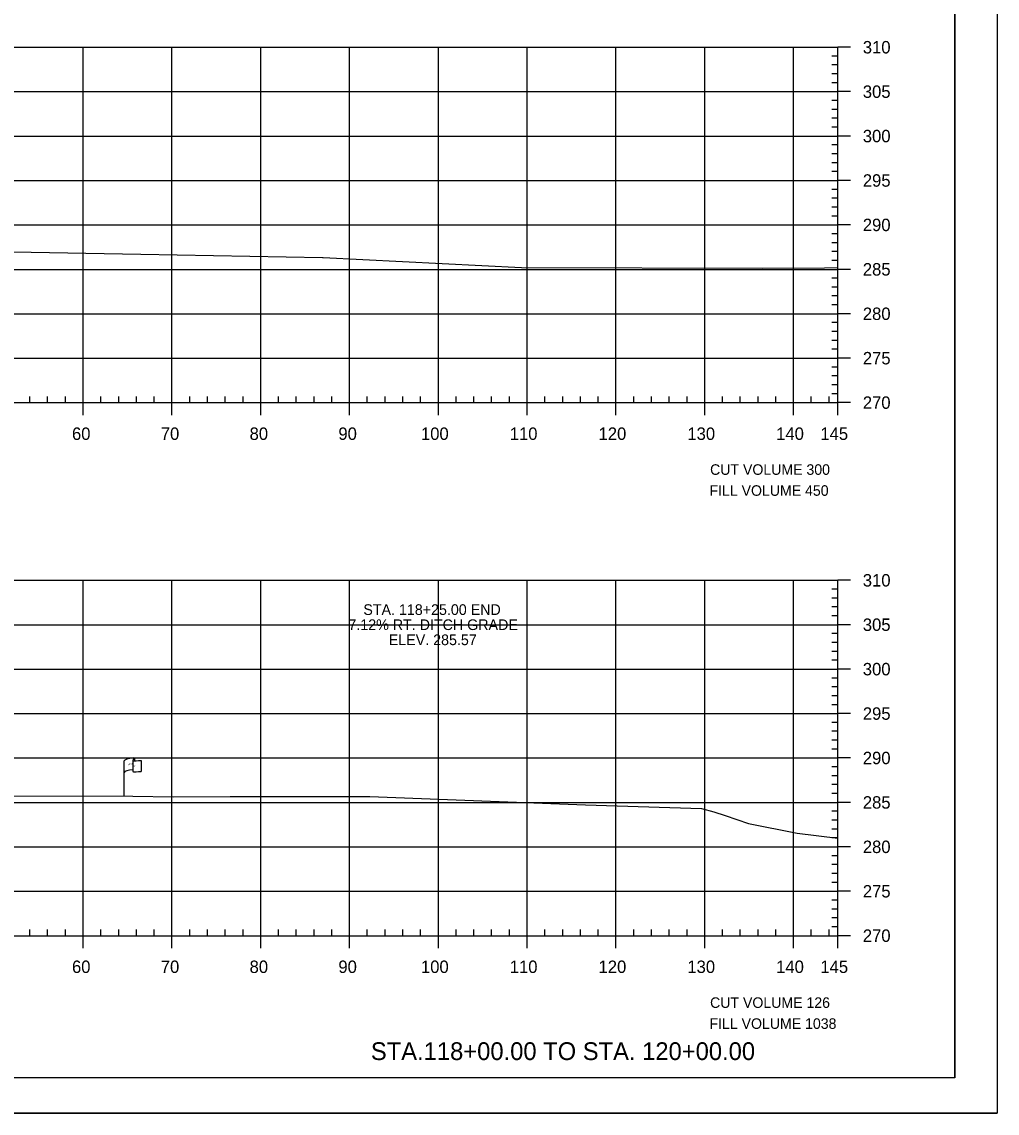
# Model space of a CAD drawing. Extents: x 1370843 to 1371177, y 380307 to 382654.
# Drawn here: x 1371066.8 to 1371176.6, y 381800.8 to 381923.7 of the extents above; entities that cross this region are included whole.
import ezdxf

# ---------------------------------------------------------------- set-up
doc = ezdxf.new("R2010")
doc.units = 0
for name, color, linetype in [('R_Axis', 7, 'Continuous'), ('R_Axis Annot', 7, 'Continuous'), ('R_Border', 7, 'Continuous'), ('R_Border Notes', 7, 'Continuous'), ('R_Draft', 7, 'Continuous'), ('R_Exist Surface', 7, 'Continuous'), ('R_Grid', 7, 'Continuous'), ('R_No Plot', 7, 'Continuous'), ('R_ROW', 7, 'Continuous'), ('R_Water Annot', 7, 'Continuous')]:
    doc.layers.add(name, color=color, linetype=linetype)

msp = doc.modelspace()

# ---------------------------------------------------------------- linework, layer by layer
at = {"layer": 'R_Axis'}
for p, q in [((1371158.71, 381880.81), (1371158.71, 381920.81)), ((1371160.11, 381920.81), (1371158.71, 381920.81)), ((1371158.71, 381919.81), (1371158.01, 381919.81)), ((1371158.71, 381918.81), (1371158.01, 381918.81)), ((1371158.71, 381917.81), (1371158.01, 381917.81)), ((1371158.71, 381916.81), (1371158.01, 381916.81)), ((1371160.11, 381915.81), (1371158.71, 381915.81)), ((1371158.71, 381914.81), (1371158.01, 381914.81)), ((1371158.71, 381913.81), (1371158.01, 381913.81)), ((1371158.71, 381912.81), (1371158.01, 381912.81)), ((1371158.71, 381911.81), (1371158.01, 381911.81)), ((1371160.11, 381910.81), (1371158.71, 381910.81)), ((1371158.71, 381909.81), (1371158.01, 381909.81)), ((1371158.71, 381908.81), (1371158.01, 381908.81)), ((1371158.71, 381907.81), (1371158.01, 381907.81)), ((1371158.71, 381906.81), (1371158.01, 381906.81)), ((1371160.11, 381905.81), (1371158.71, 381905.81)), ((1371158.71, 381904.81), (1371158.01, 381904.81)), ((1371158.71, 381903.81), (1371158.01, 381903.81)), ((1371158.71, 381902.81), (1371158.01, 381902.81)), ((1371158.71, 381901.81), (1371158.01, 381901.81)), ((1371160.11, 381900.81), (1371158.71, 381900.81)), ((1371158.71, 381899.81), (1371158.01, 381899.81)), ((1371158.71, 381898.81), (1371158.01, 381898.81)), ((1371158.71, 381897.81), (1371158.01, 381897.81)), ((1371158.71, 381896.81), (1371158.01, 381896.81)), ((1371158.71, 381894.81), (1371158.01, 381894.81)), ((1371160.11, 381895.81), (1371158.71, 381895.81)), ((1371158.71, 381893.81), (1371158.01, 381893.81)), ((1371158.71, 381892.81), (1371158.01, 381892.81)), ((1371158.71, 381891.81), (1371158.01, 381891.81)), ((1371158.71, 381889.81), (1371158.01, 381889.81)), ((1371160.11, 381890.81), (1371158.71, 381890.81)), ((1371158.71, 381888.81), (1371158.01, 381888.81)), ((1371158.71, 381887.81), (1371158.01, 381887.81)), ((1371158.71, 381886.81), (1371158.01, 381886.81)), ((1371160.11, 381885.81), (1371158.71, 381885.81)), ((1371158.71, 381884.81), (1371158.01, 381884.81)), ((1371158.71, 381883.81), (1371158.01, 381883.81)), ((1371158.71, 381882.81), (1371158.01, 381882.81)), ((1371067.71, 381880.81), (1371067.71, 381881.51)), ((1371069.71, 381880.81), (1371069.71, 381881.51)), ((1371071.71, 381880.81), (1371071.71, 381881.51)), ((1371075.71, 381880.81), (1371075.71, 381881.51)), ((1371077.71, 381880.81), (1371077.71, 381881.51)), ((1371079.71, 381880.81), (1371079.71, 381881.51)), ((1371081.71, 381880.81), (1371081.71, 381881.51)), ((1371085.71, 381880.81), (1371085.71, 381881.51)), ((1371087.71, 381880.81), (1371087.71, 381881.51)), ((1371089.71, 381880.81), (1371089.71, 381881.51)), ((1371091.71, 381880.81), (1371091.71, 381881.51)), ((1371095.71, 381880.81), (1371095.71, 381881.51)), ((1371097.71, 381880.81), (1371097.71, 381881.51)), ((1371099.71, 381880.81), (1371099.71, 381881.51)), ((1371101.71, 381880.81), (1371101.71, 381881.51)), ((1371105.71, 381880.81), (1371105.71, 381881.51)), ((1371107.71, 381880.81), (1371107.71, 381881.51)), ((1371109.71, 381880.81), (1371109.71, 381881.51)), ((1371111.71, 381880.81), (1371111.71, 381881.51)), ((1371115.71, 381880.81), (1371115.71, 381881.51)), ((1371117.71, 381880.81), (1371117.71, 381881.51)), ((1371119.71, 381880.81), (1371119.71, 381881.51)), ((1371121.71, 381880.81), (1371121.71, 381881.51)), ((1371125.71, 381880.81), (1371125.71, 381881.51)), ((1371127.71, 381880.81), (1371127.71, 381881.51)), ((1371129.71, 381880.81), (1371129.71, 381881.51)), ((1371131.71, 381880.81), (1371131.71, 381881.51)), ((1371135.71, 381880.81), (1371135.71, 381881.51)), ((1371137.71, 381880.81), (1371137.71, 381881.51)), ((1371139.71, 381880.81), (1371139.71, 381881.51)), ((1371141.71, 381880.81), (1371141.71, 381881.51)), ((1371145.71, 381880.81), (1371145.71, 381881.51)), ((1371147.71, 381880.81), (1371147.71, 381881.51)), ((1371149.71, 381880.81), (1371149.71, 381881.51)), ((1371151.71, 381880.81), (1371151.71, 381881.51)), ((1371155.71, 381880.81), (1371155.71, 381881.51)), ((1371157.71, 381880.81), (1371157.71, 381881.51)), ((1371158.71, 381881.81), (1371158.01, 381881.81)), ((1370868.71, 381880.81), (1371158.71, 381880.81)), ((1371073.71, 381879.41), (1371073.71, 381880.81)), ((1371083.71, 381879.41), (1371083.71, 381880.81)), ((1371093.71, 381879.41), (1371093.71, 381880.81)), ((1371103.71, 381879.41), (1371103.71, 381880.81)), ((1371113.71, 381879.41), (1371113.71, 381880.81)), ((1371123.71, 381879.41), (1371123.71, 381880.81)), ((1371133.71, 381879.41), (1371133.71, 381880.81)), ((1371143.71, 381879.41), (1371143.71, 381880.81)), ((1371153.71, 381879.41), (1371153.71, 381880.81)), ((1371158.71, 381879.41), (1371158.71, 381880.81)), ((1371160.11, 381880.81), (1371158.71, 381880.81)), ((1371158.71, 381820.81), (1371158.71, 381860.81)), ((1371160.11, 381860.81), (1371158.71, 381860.81)), ((1371158.71, 381859.81), (1371158.01, 381859.81)), ((1371158.71, 381858.81), (1371158.01, 381858.81)), ((1371158.71, 381857.81), (1371158.01, 381857.81)), ((1371158.71, 381856.81), (1371158.01, 381856.81)), ((1371160.11, 381855.81), (1371158.71, 381855.81)), ((1371158.71, 381854.81), (1371158.01, 381854.81)), ((1371158.71, 381853.81), (1371158.01, 381853.81)), ((1371158.71, 381852.81), (1371158.01, 381852.81)), ((1371158.71, 381851.81), (1371158.01, 381851.81)), ((1371160.11, 381850.81), (1371158.71, 381850.81)), ((1371158.71, 381849.81), (1371158.01, 381849.81)), ((1371158.71, 381848.81), (1371158.01, 381848.81)), ((1371158.71, 381847.81), (1371158.01, 381847.81)), ((1371158.71, 381846.81), (1371158.01, 381846.81)), ((1371160.11, 381845.81), (1371158.71, 381845.81)), ((1371158.71, 381844.81), (1371158.01, 381844.81)), ((1371158.71, 381843.81), (1371158.01, 381843.81)), ((1371158.71, 381842.81), (1371158.01, 381842.81)), ((1371158.71, 381841.81), (1371158.01, 381841.81)), ((1371160.11, 381840.81), (1371158.71, 381840.81)), ((1371158.71, 381839.81), (1371158.01, 381839.81)), ((1371158.71, 381838.81), (1371158.01, 381838.81)), ((1371158.71, 381837.81), (1371158.01, 381837.81)), ((1371158.71, 381836.81), (1371158.01, 381836.81)), ((1371160.11, 381835.81), (1371158.71, 381835.81)), ((1371158.71, 381834.81), (1371158.01, 381834.81)), ((1371158.71, 381833.81), (1371158.01, 381833.81)), ((1371158.71, 381832.81), (1371158.01, 381832.81)), ((1371158.71, 381831.81), (1371158.01, 381831.81)), ((1371160.11, 381830.81), (1371158.71, 381830.81)), ((1371158.71, 381829.81), (1371158.01, 381829.81)), ((1371158.71, 381828.81), (1371158.01, 381828.81)), ((1371158.71, 381827.81), (1371158.01, 381827.81)), ((1371158.71, 381826.81), (1371158.01, 381826.81)), ((1371158.71, 381824.81), (1371158.01, 381824.81)), ((1371160.11, 381825.81), (1371158.71, 381825.81)), ((1371158.71, 381823.81), (1371158.01, 381823.81)), ((1371158.71, 381822.81), (1371158.01, 381822.81)), ((1371067.71, 381820.81), (1371067.71, 381821.51)), ((1371069.71, 381820.81), (1371069.71, 381821.51)), ((1371071.71, 381820.81), (1371071.71, 381821.51)), ((1371075.71, 381820.81), (1371075.71, 381821.51)), ((1371077.71, 381820.81), (1371077.71, 381821.51)), ((1371079.71, 381820.81), (1371079.71, 381821.51)), ((1371081.71, 381820.81), (1371081.71, 381821.51)), ((1371085.71, 381820.81), (1371085.71, 381821.51)), ((1371087.71, 381820.81), (1371087.71, 381821.51)), ((1371089.71, 381820.81), (1371089.71, 381821.51)), ((1371091.71, 381820.81), (1371091.71, 381821.51)), ((1371095.71, 381820.81), (1371095.71, 381821.51)), ((1371097.71, 381820.81), (1371097.71, 381821.51)), ((1371099.71, 381820.81), (1371099.71, 381821.51)), ((1371101.71, 381820.81), (1371101.71, 381821.51)), ((1371105.71, 381820.81), (1371105.71, 381821.51)), ((1371107.71, 381820.81), (1371107.71, 381821.51)), ((1371109.71, 381820.81), (1371109.71, 381821.51)), ((1371111.71, 381820.81), (1371111.71, 381821.51)), ((1371115.71, 381820.81), (1371115.71, 381821.51)), ((1371117.71, 381820.81), (1371117.71, 381821.51)), ((1371119.71, 381820.81), (1371119.71, 381821.51)), ((1371121.71, 381820.81), (1371121.71, 381821.51)), ((1371125.71, 381820.81), (1371125.71, 381821.51)), ((1371127.71, 381820.81), (1371127.71, 381821.51)), ((1371129.71, 381820.81), (1371129.71, 381821.51)), ((1371131.71, 381820.81), (1371131.71, 381821.51)), ((1371135.71, 381820.81), (1371135.71, 381821.51)), ((1371137.71, 381820.81), (1371137.71, 381821.51)), ((1371139.71, 381820.81), (1371139.71, 381821.51)), ((1371141.71, 381820.81), (1371141.71, 381821.51)), ((1371145.71, 381820.81), (1371145.71, 381821.51)), ((1371147.71, 381820.81), (1371147.71, 381821.51)), ((1371149.71, 381820.81), (1371149.71, 381821.51)), ((1371151.71, 381820.81), (1371151.71, 381821.51)), ((1371155.71, 381820.81), (1371155.71, 381821.51)), ((1371157.71, 381820.81), (1371157.71, 381821.51)), ((1371158.71, 381821.81), (1371158.01, 381821.81)), ((1370868.71, 381820.81), (1371158.71, 381820.81)), ((1371073.71, 381819.41), (1371073.71, 381820.81)), ((1371083.71, 381819.41), (1371083.71, 381820.81)), ((1371093.71, 381819.41), (1371093.71, 381820.81)), ((1371103.71, 381819.41), (1371103.71, 381820.81)), ((1371113.71, 381819.41), (1371113.71, 381820.81)), ((1371123.71, 381819.41), (1371123.71, 381820.81)), ((1371133.71, 381819.41), (1371133.71, 381820.81)), ((1371143.71, 381819.41), (1371143.71, 381820.81)), ((1371153.71, 381819.41), (1371153.71, 381820.81)), ((1371158.71, 381819.41), (1371158.71, 381820.81)), ((1371160.11, 381820.81), (1371158.71, 381820.81))]:
    msp.add_line(p, q, dxfattribs=at)
at = {"layer": 'R_Border'}
for q in [(1371171.89, 382010.27), (1370855.71, 381804.81)]:
    msp.add_line((1371171.89, 381804.81), q, dxfattribs=at)
at = {"layer": 'R_Exist Surface'}
for points in [[(1370948.12, 381899.59), (1370963.49, 381903.42), (1370967.09, 381903.94), (1370969.38, 381904.26), (1370976.42, 381904.39), (1370980.64, 381904.47), (1370987.03, 381904.26), (1370991.16, 381904.13), (1370995.37, 381903.48), (1371001.1, 381902.48), (1371006.93, 381901.23), (1371020.56, 381899.94), (1371033.32, 381899.45), (1371065.77, 381897.79), (1371080.21, 381897.53), (1371100.68, 381897.15), (1371100.72, 381897.15), (1371123.08, 381896), (1371150.22, 381895.95), (1371157.18, 381895.99), (1371158.71, 381896)], [(1371043.05, 381836.6), (1371079.32, 381836.52), (1371083.83, 381836.45), (1371090.28, 381836.46), (1371105.99, 381836.47), (1371130.28, 381835.52), (1371143.33, 381835.11), (1371144.73, 381834.74), (1371145.99, 381834.33), (1371148.65, 381833.42), (1371154.11, 381832.33), (1371158.71, 381831.77)]]:
    msp.add_lwpolyline(points, dxfattribs=at)
at = {"layer": 'R_Grid'}
for p, q in [((1370868.71, 381920.81), (1371158.71, 381920.81)), ((1371073.71, 381880.81), (1371073.71, 381920.81)), ((1371083.71, 381880.81), (1371083.71, 381920.81)), ((1371093.71, 381880.81), (1371093.71, 381920.81)), ((1371103.71, 381880.81), (1371103.71, 381920.81)), ((1371113.71, 381880.81), (1371113.71, 381920.81)), ((1371123.71, 381880.81), (1371123.71, 381920.81)), ((1371133.71, 381880.81), (1371133.71, 381920.81)), ((1371143.71, 381880.81), (1371143.71, 381920.81)), ((1371153.71, 381880.81), (1371153.71, 381920.81)), ((1371158.71, 381880.81), (1371158.71, 381920.81)), ((1370868.71, 381915.81), (1371158.71, 381915.81)), ((1370868.71, 381910.81), (1371158.71, 381910.81)), ((1370868.71, 381905.81), (1371158.71, 381905.81)), ((1370868.71, 381900.81), (1371158.71, 381900.81)), ((1370868.71, 381895.81), (1371158.71, 381895.81)), ((1370868.71, 381890.81), (1371158.71, 381890.81)), ((1370868.71, 381885.81), (1371158.71, 381885.81)), ((1370868.71, 381880.81), (1371158.71, 381880.81)), ((1370868.71, 381860.81), (1371158.71, 381860.81)), ((1371073.71, 381820.81), (1371073.71, 381860.81)), ((1371083.71, 381820.81), (1371083.71, 381860.81)), ((1371093.71, 381820.81), (1371093.71, 381860.81)), ((1371103.71, 381820.81), (1371103.71, 381860.81)), ((1371113.71, 381820.81), (1371113.71, 381860.81)), ((1371123.71, 381820.81), (1371123.71, 381860.81)), ((1371133.71, 381820.81), (1371133.71, 381860.81)), ((1371143.71, 381820.81), (1371143.71, 381860.81)), ((1371153.71, 381820.81), (1371153.71, 381860.81)), ((1371158.71, 381820.81), (1371158.71, 381860.81)), ((1370868.71, 381855.81), (1371158.71, 381855.81)), ((1370868.71, 381850.81), (1371158.71, 381850.81)), ((1370868.71, 381845.81), (1371158.71, 381845.81)), ((1370868.71, 381840.81), (1371158.71, 381840.81)), ((1370868.71, 381835.81), (1371158.71, 381835.81)), ((1370868.71, 381830.81), (1371158.71, 381830.81)), ((1370868.71, 381825.81), (1371158.71, 381825.81)), ((1370868.71, 381820.81), (1371158.71, 381820.81))]:
    msp.add_line(p, q, dxfattribs=at)
at = {"layer": 'R_No Plot'}
msp.add_line((1370843.31, 381800.84), (1371176.64, 381800.84), dxfattribs=at)
for points in [[(1370843.3, 382014.17), (1371176.64, 382014.17), (1371176.64, 381800.83), (1370843.3, 381800.83)], [(1371089.63, 382010.27), (1371089.63, 382000.39), (1371125.36, 382000.39), (1371125.36, 381997.47), (1371148.56, 381997.47), (1371148.56, 381973.14), (1371171.89, 381973.14), (1371171.89, 381804.81), (1370855.71, 381804.81), (1370855.71, 382010.27)]]:
    msp.add_lwpolyline(points, close=True, dxfattribs=at)
at = {"layer": 'R_ROW'}
for p, q in [((1371079.48, 381840.73), (1371079.48, 381840.49)), ((1371078.31, 381836.53), (1371078.31, 381840.48)), ((1371079.31, 381840.57), (1371079.31, 381840.56)), ((1371079.31, 381840.56), (1371079.31, 381839.33)), ((1371080.25, 381840.53), (1371080.25, 381839.29))]:
    msp.add_line(p, q, dxfattribs=at)
for centre, radius, start, end in [((1371079.39, 381840.57), 0.078, 88.6458, 274.2828), ((1371079.4, 381840.73), 0.0783, 263.0712, 93.9564), ((1371079.39, 381839.33), 0.0783, 180, 273.9564)]:
    msp.add_arc(centre, radius, start, end, dxfattribs=at)
for centre, major_axis, ratio, start_param, end_param in [((1371079.9, 381840.52), (-1.58, -0.04), 0.19887, 5.030368, 6.283185), ((1371079.89, 381839.2), (-1.58, -0.04), 0.19887, 5.083035, 6.194897), ((1371080.6, 381840.64), (-1.23, -0.13), 0.052933, 0.159456, 1.268315), ((1371080.6, 381839.4), (-1.23, -0.13), 0.052933, 0.159456, 1.268315)]:
    msp.add_ellipse(centre, major_axis=major_axis, ratio=ratio, start_param=start_param, end_param=end_param, dxfattribs=at)

# ---------------------------------------------------------------- texts
at = {"layer": 'R_Axis Annot'}
for s, p in [('310', (1371161.51, 381920.11)), ('305', (1371161.51, 381915.11)), ('300', (1371161.51, 381910.11)), ('295', (1371161.51, 381905.11)), ('290', (1371161.51, 381900.11)), ('285', (1371161.51, 381895.11)), ('280', (1371161.51, 381890.11)), ('275', (1371161.51, 381885.11)), ('270', (1371161.51, 381880.11)), ('60', (1371072.45, 381876.61)), ('70', (1371082.45, 381876.61)), ('80', (1371092.45, 381876.61)), ('90', (1371102.45, 381876.61)), ('100', (1371111.75, 381876.61)), ('110', (1371121.75, 381876.61)), ('120', (1371131.75, 381876.61)), ('130', (1371141.75, 381876.61)), ('140', (1371151.75, 381876.61)), ('145', (1371156.73, 381876.61)), ('310', (1371161.51, 381860.11)), ('305', (1371161.51, 381855.11)), ('300', (1371161.51, 381850.11)), ('295', (1371161.51, 381845.11)), ('290', (1371161.51, 381840.11)), ('285', (1371161.51, 381835.11)), ('280', (1371161.51, 381830.11)), ('275', (1371161.51, 381825.11)), ('270', (1371161.51, 381820.11)), ('60', (1371072.45, 381816.61)), ('70', (1371082.45, 381816.61)), ('80', (1371092.45, 381816.61)), ('90', (1371102.45, 381816.61)), ('100', (1371111.75, 381816.61)), ('110', (1371121.75, 381816.61)), ('120', (1371131.75, 381816.61)), ('130', (1371141.75, 381816.61)), ('140', (1371151.75, 381816.61)), ('145', (1371156.73, 381816.61))]:
    msp.add_text(s, height=1.4, dxfattribs=at).set_placement(p)
at = {"layer": 'R_Border Notes'}
for s, p in [('CUT VOLUME 300', (1371144.31, 381872.68)), ('FILL VOLUME 450', (1371144.24, 381870.32)), ('CUT VOLUME 126', (1371144.31, 381812.68)), ('FILL VOLUME 1038', (1371144.24, 381810.32))]:
    msp.add_text(s, height=1.1875, dxfattribs=at).set_placement(p)
at = {"layer": 'R_Draft'}
msp.add_text('STA.118+00.00 TO STA. 120+00.00', height=2, dxfattribs=at).set_placement((1371106.11, 381806.81))
at = {"layer": 'R_ROW'}
for s, height, rotation, p in [('R ', 0.2, 9.9884, (1371078.83, 381839.98)), (' O', 0.2, 9.9884, (1371078.98, 381840.02)), ('W', 0.2, 351.1788, (1371079.31, 381839.85)), ('DWB 11-9-07', 0.001, 90, (1371079.48, 381840.49)), ('DWB 11-9-07', 0.001, 5.0717, (1371080.24, 381839.29)), ('DWB 11-9-07', 0.001, 90, (1371078.31, 381836.53))]:
    msp.add_text(s, height=height, rotation=rotation, dxfattribs=at).set_placement(p)
at = {"layer": 'R_Water Annot'}
for s, p in [('STA. 118+25.00 END', (1371105.26, 381856.91)), ('7.12% RT. DITCH GRADE', (1371103.58, 381855.21)), ('ELEV. 285.57', (1371108.13, 381853.51))]:
    msp.add_text(s, height=1.2, dxfattribs=at).set_placement(p)

doc.saveas('drawing.dxf')
